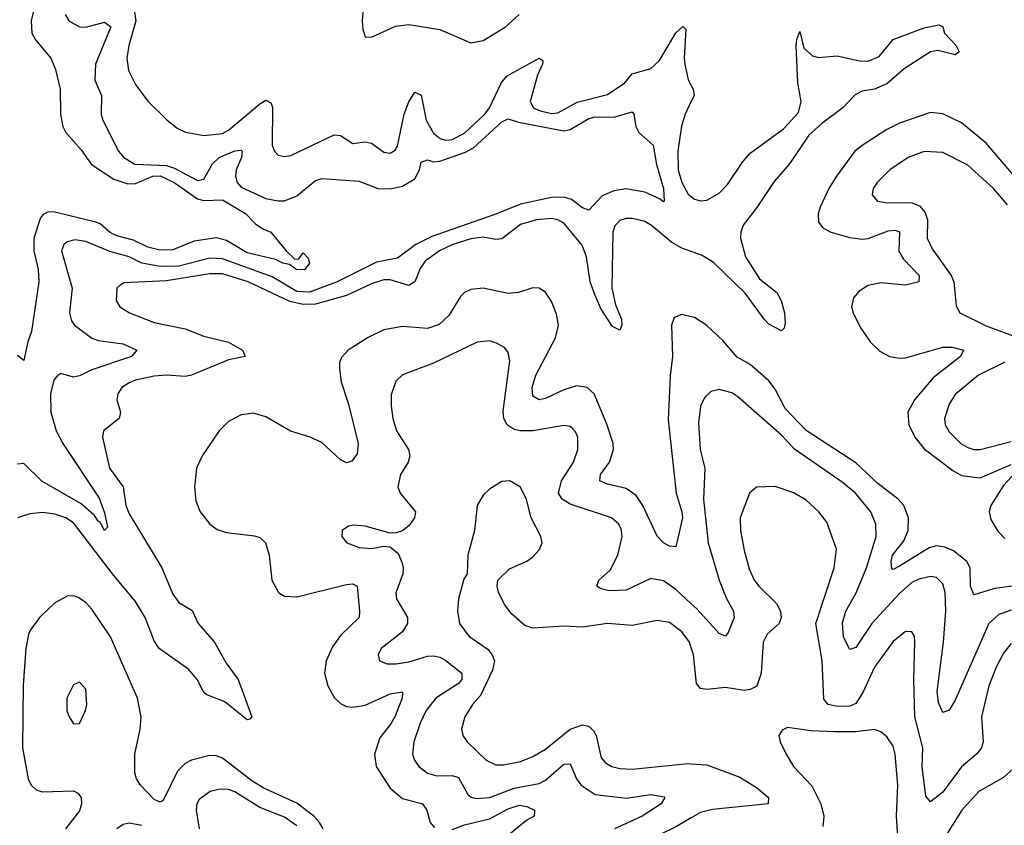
# Model space of a CAD drawing. Header units: inches. Extents: x 1843162 to 1959474, y 907081 to 1016326.
# Tile 583 of 656: x 1927837 to 1931008, y 974581 to 977174. Entities that reach past the tile are written whole.
import ezdxf

# ---------------------------------------------------------------- set-up
doc = ezdxf.new("R2010")
doc.units = ezdxf.units.IN
doc.header["$MEASUREMENT"] = 0
doc.layers.add('B9927', color=7, linetype='Continuous')
doc.layers.add('B9937', color=7, linetype='Continuous')

msp = doc.modelspace()

# ---------------------------------------------------------------- linework, layer by layer
at = {"layer": 'B9927', "color": 5}
for points, elevation in [([(1928196.2, 977270), (1928211, 977170), (1928188.7, 977090), (1928182.3, 977050), (1928187.4, 977010), (1928210, 976964.5), (1928250, 976911.1), (1928311.1, 976851.1), (1928344.7, 976824.7), (1928371.3, 976811.3), (1928430, 976800.5), (1928490, 976806.9), (1928510, 976817.8), (1928610, 976903.3), (1928630, 976914.2), (1928646.3, 976906.3), (1928651.8, 976891.8), (1928650.1, 976770.1), (1928658, 976750), (1928670, 976737.3), (1928690, 976732.8), (1928710, 976736.3), (1928850, 976803.1), (1928870, 976800.5), (1928910, 976775.3), (1928950, 976780.5), (1928970, 976775.9), (1929010, 976747.1), (1929030, 976743.5), (1929046, 976754), (1929053.4, 976766.5), (1929074.8, 976870), (1929090, 976909.3), (1929110, 976940.7), (1929130, 976930.3), (1929146.1, 976850), (1929170, 976808.4), (1929190.8, 976790.8), (1929210, 976786.2), (1929230, 976788.4), (1929270, 976808.9), (1929335, 976870), (1929350.2, 976890), (1929389, 976971), (1929406.9, 976993.1), (1929510, 977050.1), (1929522, 977042), (1929520.5, 977030), (1929505.2, 976994.8), (1929481.4, 976910), (1929491.4, 976890), (1929510, 976881), (1929550, 976871.5), (1929570, 976874.2), (1929632.1, 976907.9), (1929730, 976933.3), (1929785.6, 976970), (1929810, 976999.2), (1929870, 977016.3), (1929897.3, 977042.7), (1929950, 977131.7), (1929972.2, 977152.2), (1929982.3, 977142.3), (1929976.7, 977050), (1929979.2, 977030), (1929990, 976980.4), (1930000, 976961.4)], 480), ([(1927884.9, 977215.1), (1927874.2, 977170), (1927876.3, 977130), (1927888.6, 977108.6), (1927937.2, 977050), (1927952.9, 977012.9), (1927967.3, 976950), (1927968.6, 976868.6), (1927975.7, 976830), (1927985.5, 976810), (1928035, 976755), (1928067.9, 976707.9), (1928140.8, 976660.8), (1928185.4, 976645.4), (1928210, 976645.9), (1928265.9, 976670), (1928290, 976670.8), (1928335.1, 976650), (1928410, 976597.2), (1928430, 976591.4), (1928490, 976593.7), (1928564.5, 976550), (1928597, 976517), (1928620.5, 976500.5), (1928646, 976490), (1928694.9, 976430), (1928723.1, 976403.1), (1928735.8, 976404.2), (1928750, 976422.8), (1928766, 976406), (1928770.4, 976390), (1928754.9, 976370), (1928730, 976369), (1928705.7, 976385.7), (1928684.2, 976390), (1928661.3, 976401.3), (1928570, 976422.8), (1928503.1, 976463.1), (1928470, 976471.9), (1928398.9, 976461.1), (1928330, 976433), (1928288.4, 976431.6), (1928250, 976441.7), (1928204, 976464), (1928150, 976477.7), (1928130, 976488), (1928096.3, 976516.3), (1928082, 976522), (1927950, 976554.5), (1927930, 976554.8), (1927913.1, 976546.9), (1927903.8, 976536.2), (1927882.3, 976470), (1927883.1, 976430), (1927897.1, 976370), (1927898.5, 976330), (1927874.9, 976170), (1927863, 976137), (1927850, 976077), (1927830, 976093.3)], 440), ([(1928943.8, 977210), (1928940.4, 977170), (1928941.7, 977141.7), (1928950, 977118), (1928970, 977117.1), (1929047.7, 977152.3), (1929090, 977158), (1929190, 977141.9), (1929290, 977098.8), (1929330, 977106.1), (1929401, 977150), (1929445.4, 977190)], 520), ([(1927983.8, 977190), (1927995.8, 977170), (1928030, 977150.2), (1928050, 977149), (1928110, 977165.6), (1928130.8, 977150.8), (1928081.3, 977030), (1928079.3, 976979.3), (1928100.1, 976930), (1928099.1, 976870), (1928104.9, 976850), (1928155.9, 976750), (1928172.6, 976730), (1928208.1, 976708.1), (1928310, 976703.9), (1928335.4, 976695.4), (1928410, 976656.4), (1928430, 976660.8), (1928458.5, 976710), (1928479.9, 976730), (1928530, 976751.3), (1928550, 976754), (1928553.7, 976750), (1928552, 976730), (1928534.5, 976690), (1928532.5, 976670), (1928537.8, 976650), (1928550, 976634.6), (1928630, 976597.8), (1928669.9, 976590.1), (1928690, 976591), (1928730, 976606.3), (1928790, 976656.3), (1928810, 976662.5), (1928930, 976653.4), (1928990.1, 976630.1), (1929030, 976629.6), (1929070, 976637.4), (1929110, 976661.4), (1929124.3, 976690), (1929130, 976715.3), (1929150, 976722.4), (1929170, 976716.6), (1929190, 976718.3), (1929272.9, 976747.1), (1929298.6, 976761.4), (1929390, 976845.3), (1929410, 976854.3), (1929443.5, 976843.5), (1929590, 976816), (1929610, 976819.9), (1929670, 976856), (1929690, 976860.7), (1929750, 976859.5), (1929810, 976877), (1929815.3, 976870), (1929821.6, 976830), (1929831, 976811), (1929876.8, 976770), (1929887.8, 976707.8), (1929910.1, 976629.9), (1929912.6, 976590), (1929910, 976587.3), (1929897.4, 976597.4), (1929850, 976618.4), (1929790, 976629.1), (1929750, 976622.9), (1929713.4, 976606.6), (1929670, 976561.1), (1929650, 976568.2), (1929614.7, 976594.7), (1929590, 976602.1), (1929550, 976601.3), (1929450, 976580.3), (1929370, 976547.7), (1929164.2, 976475.8), (1929112.5, 976450), (1929053.7, 976406.3), (1928986.5, 976393.5), (1928859.5, 976330), (1928770, 976296.3), (1928730, 976299.3), (1928650, 976346), (1928490, 976403.7), (1928450, 976406.2), (1928350, 976380.4), (1928290, 976378.8), (1928230, 976389.7), (1928190, 976410.5), (1928127.5, 976427.5), (1928050, 976460.1), (1928014.4, 976465.6), (1927990, 976458.3), (1927979.7, 976450), (1927972.3, 976430), (1928005.9, 976310), (1927997.3, 976230), (1928003.9, 976203.9), (1928013.5, 976190), (1928070, 976148.1), (1928090, 976140.6), (1928170.5, 976130), (1928214.9, 976110), (1928197.4, 976090), (1928070, 976046.9), (1928030, 976027.2), (1928010, 976022.6), (1927970, 976034.5), (1927959.5, 976030), (1927946.6, 976013.4), (1927936.9, 975970), (1927937.1, 975910), (1927955, 975850), (1927976.2, 975810), (1928093.4, 975633.4), (1928110, 975586.4), (1928120, 975540), (1928110, 975529.8), (1928096.8, 975556.8), (1928090, 975559.8), (1928078.2, 975578.2), (1928035.6, 975615.6), (1927908.1, 975688.1), (1927850, 975745), (1927830, 975743.6)], 460), ([(1930000, 976911.8), (1929980.1, 976870), (1929968.6, 976831.4), (1929957, 976750), (1929957.4, 976690), (1929969.4, 976650), (1929990, 976612.6), (1930000, 976604.5)], 480), ([(1930000, 976427.3), (1929970, 976437.9), (1929936.9, 976456.9), (1929871.4, 976511.4), (1929850, 976524), (1929810, 976533.6), (1929790, 976533.5), (1929770, 976527.2), (1929753.4, 976510), (1929747.1, 976490), (1929743.7, 976310), (1929755.7, 976255.7), (1929774.7, 976210), (1929776, 976190), (1929770, 976174), (1929746.2, 976186.2), (1929710, 976241.5), (1929690, 976286), (1929674.3, 976330), (1929662.8, 976410), (1929648.2, 976448.2), (1929590, 976519.2), (1929570, 976529.9), (1929550, 976533.7), (1929502, 976530), (1929450, 976514.7), (1929390, 976468.7), (1929370, 976466.6), (1929330, 976473.4), (1929290, 976468.3), (1929232.5, 976450), (1929188.8, 976430), (1929143.1, 976396.9), (1929126.9, 976373.1), (1929110, 976329.9), (1929090, 976318.5), (1929030, 976335.9), (1929010, 976336.7), (1928970, 976323.8), (1928890, 976285.5), (1928790, 976258), (1928750, 976257), (1928706.6, 976266.6), (1928573.1, 976330), (1928490, 976355.6), (1928450, 976355.3), (1928310, 976333.5), (1928173.2, 976326.8), (1928160.4, 976319.6), (1928150.2, 976309.8), (1928147.8, 976270), (1928159.5, 976250), (1928190.7, 976230.7), (1928270, 976198.8), (1928370, 976178.4), (1928430, 976155.3), (1928510, 976136.2), (1928554.4, 976110), (1928563.8, 976090), (1928510, 976079.3), (1928390, 976029.1), (1928370, 976025.5), (1928310, 976029.5), (1928270, 976026.4), (1928210, 976013.8), (1928190, 976005.4), (1928166.5, 975990), (1928152.7, 975970), (1928150.2, 975950), (1928162, 975910), (1928157.3, 975890), (1928107.2, 975850), (1928104, 975830), (1928126, 975730), (1928170.7, 975670), (1928179.2, 975610), (1928190, 975583.2), (1928295.1, 975410), (1928330, 975324.3), (1928350, 975298.4), (1928392.4, 975272.4), (1928411.4, 975230), (1928465, 975170), (1928502.2, 975102.2), (1928540.3, 975050), (1928584.9, 974930), (1928578, 974922), (1928570, 974920.5), (1928497.9, 974977.9), (1928440.3, 975000.3), (1928430, 975008.5), (1928408.4, 975050), (1928381.9, 975081.9), (1928286.8, 975150), (1928270, 975174.2), (1928241, 975250), (1928210, 975301.4), (1928135.7, 975390), (1928010, 975554.4), (1927985.6, 975570), (1927950, 975582.4), (1927910, 975587.3), (1927870, 975583.4), (1927830.1, 975569.9)], 480), ([(1930000, 976217.2), (1929970, 976224.8), (1929944.6, 976215.4), (1929935.8, 976190), (1929939.4, 976090), (1929932.1, 976027.9), (1929925.4, 975885.4), (1929951.2, 975650), (1929969.7, 975590), (1929971.4, 975570), (1929950, 975476.9), (1929930, 975479.3), (1929910, 975489.8), (1929890, 975511.1), (1929843.8, 975610), (1929821.9, 975641.9), (1929790, 975664.9), (1929730, 975678.5), (1929705.3, 975690), (1929707.6, 975710), (1929736.2, 975750), (1929749.9, 975790), (1929748.6, 975810), (1929728, 975872), (1929687.3, 975970), (1929664.4, 975990), (1929630, 975994.9), (1929590, 975982.3), (1929530, 975954.2), (1929510, 975950.5), (1929490, 975962.3), (1929487.5, 975990), (1929499.3, 976030), (1929562.3, 976150), (1929572.2, 976190), (1929566.3, 976226.3), (1929550, 976266.9), (1929530, 976296.4), (1929510, 976309.8), (1929490, 976310.7), (1929443.9, 976296.1), (1929410, 976291.9), (1929330, 976309.3), (1929290, 976305), (1929270, 976295.7), (1929256.9, 976283.1), (1929218.9, 976221.1), (1929187.7, 976192.3), (1929150, 976179.9), (1929070, 976186.1), (1929010, 976175.8), (1928957.3, 976150), (1928895.3, 976110), (1928874, 976086), (1928867.3, 976070), (1928866.7, 976050), (1928872.1, 976007.9), (1928895.9, 975935.9), (1928927.5, 975810), (1928923.8, 975776.2), (1928907.3, 975752.7), (1928890, 975747.7), (1928870, 975757.2), (1928810, 975812.5), (1928772.6, 975830), (1928709.2, 975849.2), (1928630, 975895.8), (1928590, 975907.5), (1928550, 975901.5), (1928510, 975880.7), (1928479.3, 975850), (1928424.6, 975770), (1928406.7, 975730), (1928399.8, 975670), (1928404.7, 975624.7), (1928418.9, 975590), (1928449.2, 975550), (1928472.6, 975532.6), (1928503.3, 975523.3), (1928593, 975513), (1928610, 975507), (1928629.3, 975490), (1928641.1, 975450), (1928649.5, 975369.5), (1928670.1, 975330.1), (1928690, 975318.8), (1928730, 975316.1), (1928890, 975356.3), (1928910, 975357.5), (1928924, 975350), (1928932, 975270), (1928930.2, 975250), (1928870, 975191.3), (1928844.4, 975155.6), (1928824.6, 975110), (1928818.8, 975070), (1928829.5, 975030), (1928850, 974992.2), (1928870, 974972.4), (1928890, 974963.3), (1928910, 974960.8), (1928950, 974967.2), (1929030, 975003.6), (1929070.2, 975010), (1929069.2, 974990), (1929045, 974930), (1929032.7, 974907.3), (1928997.3, 974862.7), (1928979.6, 974810), (1928985.1, 974770), (1929030, 974700.1), (1929070, 974667.1), (1929134.3, 974650), (1929148.7, 974630), (1929158.9, 974590), (1929173.4, 974573.4)], 520), ([(1930000, 975293.6), (1929950, 975339.6), (1929910, 975367.7), (1929870, 975375.2), (1929790, 975337.9), (1929735.8, 975335.8), (1929710, 975342), (1929695.6, 975350), (1929702.6, 975370), (1929738.3, 975401.7), (1929763.6, 975450), (1929777, 975510), (1929773.9, 975533.9), (1929766.4, 975550), (1929743, 975570), (1929610, 975614.7), (1929584.2, 975630), (1929572.2, 975650), (1929582.3, 975690), (1929620.2, 975750), (1929635, 975790), (1929634.6, 975830), (1929627.5, 975847.5), (1929617.6, 975857.6), (1929610, 975863.9), (1929590, 975867.1), (1929490, 975850.4), (1929450.4, 975850.4), (1929430, 975854.7), (1929406.6, 975870), (1929396.5, 975890), (1929394.2, 975914.2), (1929415.3, 976075.3), (1929410, 976102.7), (1929398.2, 976118.2), (1929373, 976133), (1929350, 976139.7), (1929310, 976136), (1929170, 976067.8), (1929070, 976031.1), (1929048.9, 976010), (1929033.8, 975966.2), (1929033.4, 975930), (1929039.3, 975890), (1929050.2, 975850), (1929089.2, 975790), (1929093.8, 975770), (1929088.2, 975750), (1929063.8, 975710), (1929054.4, 975670), (1929062.4, 975650), (1929111.5, 975590), (1929108.9, 975570), (1929090, 975544.4), (1929070, 975528.4), (1929050, 975522), (1929030, 975521.3), (1928950, 975543.5), (1928912.7, 975547.3), (1928895.9, 975544.1), (1928876, 975530), (1928874.8, 975510), (1928891, 975490), (1928930, 975475.3), (1928970, 975471.8), (1929010, 975479.6), (1929030, 975477), (1929055.6, 975455.6), (1929068.1, 975428.1), (1929072.5, 975410), (1929070.7, 975390), (1929048.9, 975328.9), (1929050.9, 975310), (1929086, 975250), (1929086, 975230), (1929070, 975203.4), (1929001.5, 975150), (1928991.8, 975130), (1928995.5, 975110), (1929020.8, 975100.8), (1929050, 975100.5), (1929090, 975106.9), (1929150, 975125.5), (1929170, 975126.5), (1929190, 975122.5), (1929210, 975111.2), (1929261, 975070), (1929261.1, 975050), (1929250, 975037.7), (1929177.2, 974990), (1929146.5, 974950), (1929126.4, 974910), (1929106, 974850), (1929102.3, 974810), (1929108.6, 974790), (1929122.3, 974770), (1929150, 974748.9), (1929180.3, 974740.3), (1929230, 974741.6), (1929250, 974734.6), (1929280, 974680), (1929291.2, 974671.2), (1929307.6, 974667.6), (1929350, 974670.5), (1929430, 974700.1), (1929510, 974715.5), (1929530, 974726.2), (1929590, 974778.1), (1929610, 974779.1), (1929630.6, 974730), (1929645.1, 974710), (1929690, 974680.3), (1929790, 974668.6), (1929870, 974680.1), (1929912.8, 974672.8), (1929914.9, 974670), (1929903.2, 974650), (1929841.7, 974610), (1929752.4, 974570)], 540), ([(1930000, 975152.3), (1929994, 975170), (1929970, 975203.2), (1929930, 975233.6), (1929890, 975239.5), (1929810, 975223.9), (1929730, 975229.9), (1929650, 975218.7), (1929590, 975222), (1929490, 975215.1), (1929464, 975224), (1929421.3, 975261.3), (1929399.7, 975290), (1929379.6, 975330), (1929375.1, 975350), (1929377.2, 975370), (1929414.2, 975405.8), (1929470, 975430.6), (1929490, 975444.9), (1929511.3, 975468.7), (1929519.5, 975490), (1929515.6, 975510), (1929484, 975570), (1929469.7, 975629.7), (1929450, 975669.2), (1929415.3, 975690), (1929390, 975687), (1929350, 975662.9), (1929330, 975642.9), (1929310.3, 975610), (1929301.7, 975530), (1929280.7, 975450), (1929278, 975390), (1929267.5, 975372.5), (1929250.5, 975309.5), (1929247, 975270), (1929253.7, 975230), (1929283.6, 975190), (1929346.2, 975146.2), (1929358.7, 975130), (1929365.8, 975110), (1929359.7, 975080.3), (1929321.2, 974998.8), (1929295.4, 974970), (1929270.2, 974930), (1929260.2, 974890), (1929264.5, 974870), (1929278.5, 974850), (1929339.6, 974790), (1929370, 974776), (1929395.2, 974775.2), (1929450, 974786.3), (1929490, 974802.5), (1929530, 974826.4), (1929609.7, 974890.3), (1929650, 974904.6), (1929670, 974899.8), (1929685.1, 974885.1), (1929693.5, 974870), (1929710, 974798.3), (1929722.5, 974782.5), (1929744.2, 974770), (1929770, 974763.6), (1929810, 974761.8), (1929990, 974779.4), (1930000, 974778.8)], 560), ([(1928814.9, 974570), (1928802.8, 974590), (1928784.4, 974610), (1928730, 974651.8), (1928621.3, 974701.3), (1928584.4, 974724.4), (1928490, 974796.6), (1928470, 974804.9), (1928450, 974805.3), (1928390.3, 974790), (1928370, 974779.3), (1928345.1, 974754.9), (1928298.9, 974661.1), (1928290, 974655.3), (1928270, 974663.8), (1928225.9, 974710), (1928213.7, 974730), (1928208.4, 974750), (1928208, 974810), (1928225, 974890), (1928228.5, 974928.5), (1928216.1, 974990), (1928130, 975187.3), (1928070, 975276.8), (1928050, 975298.4), (1928025.8, 975314.2), (1928010, 975319.2), (1927990, 975318.4), (1927950, 975297.3), (1927900.5, 975250), (1927871.5, 975210), (1927865.5, 975194.5), (1927856.6, 975150), (1927848, 975032), (1927846.1, 974830), (1927864.2, 974730), (1927874.4, 974710), (1927890, 974695.2), (1927910, 974688.8), (1928010, 974691.4), (1928024.2, 974684.2), (1928034.8, 974670), (1928036.2, 974650), (1928030, 974627.4), (1927984.5, 974570)], 520), ([(1928730, 974579), (1928690, 974607.1), (1928610, 974638.4), (1928530, 974688.3), (1928510, 974695.7), (1928482.5, 974697.5), (1928450.4, 974690), (1928415.6, 974664.4), (1928407.6, 974650), (1928405.1, 974630), (1928415.5, 974570)], 540), ([(1929230, 974566.9), (1929270, 974582.7), (1929350, 974602.2), (1929410, 974633.6), (1929445.6, 974645.6), (1929470, 974641.9), (1929494.9, 974630), (1929494, 974610), (1929470, 974597), (1929412, 974550)], 520), ([(1928230, 974579.9), (1928190, 974588.2), (1928170, 974583.1), (1928150.1, 974569.9)], 540), ([(1930000, 974604.6), (1929950, 974575.5), (1929851.8, 974528.2), (1929790, 974501.3), (1929690.6, 974469.4), (1929662.4, 974450), (1929650.2, 974430), (1929650.2, 974350), (1929670, 974323.6), (1929710, 974288.6), (1929790, 974240.5), (1929850, 974218.8), (1929870, 974216.8), (1929910, 974228.9), (1929970, 974282.1), (1930000, 974279.8)], 560)]:
    msp.add_lwpolyline(points, dxfattribs=dict(at, elevation=elevation))
at = {"layer": 'B9927', "color": 5, "elevation": 540}
msp.add_lwpolyline([(1928030, 975041.2), (1928010, 975033.2), (1927988.9, 974990), (1927988.9, 974950), (1927996.3, 974930), (1928010, 974907.7), (1928030, 974908), (1928049.6, 974950), (1928053.7, 974970), (1928050, 975019)], close=True, dxfattribs=at)
at = {"layer": 'B9937', "color": 5}
for points, elevation in [([(1930000, 976604.5), (1930010, 976596.5), (1930030, 976590.5), (1930050, 976592.7), (1930090, 976614.8), (1930116.9, 976643.1), (1930165, 976715), (1930190, 976743.7), (1930297.3, 976822.7), (1930344.9, 976875.1), (1930353.7, 976910), (1930343.1, 976970), (1930337.2, 977090), (1930339.5, 977110), (1930350, 977136), (1930362.4, 977082.4), (1930390, 977056.8), (1930410, 977051.9), (1930470, 977057.3), (1930541.6, 977041.6), (1930570, 977039.8), (1930605.1, 977054.9), (1930650, 977110.1), (1930750, 977147.8), (1930797.1, 977157.1), (1930810, 977150.8), (1930814.9, 977130), (1930851.5, 977091.5), (1930863, 977070), (1930850, 977060.5), (1930794, 977074), (1930770, 977069.8), (1930685.1, 977014.9), (1930630, 976966.8), (1930590, 976950.4), (1930550, 976943.2), (1930528.1, 976931.9), (1930488.2, 976890), (1930420, 976839.9), (1930378, 976802), (1930316.1, 976710), (1930266.8, 976653.2), (1930211.2, 976568.8), (1930167.2, 976512.8), (1930159.2, 976490), (1930158.3, 976470), (1930174.9, 976410), (1930219.8, 976339.8), (1930275.1, 976295.1), (1930289.1, 976270), (1930300.3, 976230), (1930302.8, 976197.2), (1930299.2, 976180.8), (1930290, 976172.3), (1930250, 976194.2), (1930234.2, 976210), (1930173.3, 976293.3), (1930070, 976392.8), (1930035, 976414.9), (1930000, 976427.3)], 480), ([(1930000, 976961.4), (1930006, 976950), (1930008.7, 976930), (1930000, 976911.8)], 480), ([(1931063.2, 976643.2), (1930950, 976776.7), (1930870, 976842.1), (1930810, 976870.4), (1930770, 976874.8), (1930670, 976840.4), (1930630, 976820.2), (1930550, 976768.8), (1930527.1, 976750), (1930467.3, 976670), (1930442.5, 976630), (1930415.3, 976570), (1930408.6, 976548.6), (1930410, 976521.6), (1930423.6, 976503.6), (1930449.7, 976489.7), (1930510, 976473), (1930550, 976467.4), (1930570, 976469.7), (1930634.3, 976494.3), (1930656.6, 976496.6), (1930670.5, 976490.5), (1930668.4, 976428.4), (1930683.4, 976403.4), (1930734.1, 976350), (1930733, 976330), (1930690, 976319.3), (1930610, 976326.2), (1930570, 976318.2), (1930540.2, 976299.8), (1930521.8, 976278.2), (1930515.9, 976250), (1930520.9, 976230), (1930543.9, 976183.9), (1930576.4, 976136.4), (1930607, 976107), (1930638.4, 976090), (1930670, 976083.8), (1930690, 976085.5), (1930810, 976120.1), (1930840.1, 976120.1), (1930877, 976110), (1930867.1, 976090), (1930779.4, 976020.6), (1930718.3, 975950), (1930697.8, 975910), (1930700.4, 975870), (1930719.6, 975830), (1930750, 975792.5), (1930842.3, 975722.3), (1930870, 975706.4), (1930930, 975699.5), (1931030, 975742.1)], 520), ([(1931018, 976578), (1930973.3, 976630), (1930890, 976705.3), (1930810, 976745.8), (1930750, 976749.8), (1930698.9, 976730), (1930638.9, 976690), (1930598.5, 976650), (1930586, 976630), (1930582.3, 976610), (1930599.1, 976590), (1930625, 976585), (1930710, 976584.6), (1930734.5, 976574.5), (1930753.6, 976553.6), (1930760.7, 976530), (1930759.3, 976470), (1930775.7, 976435.7), (1930836.8, 976350), (1930845, 976330), (1930852.7, 976252.7), (1930864.6, 976230), (1930950, 976188.7), (1931053.4, 976150)], 540), ([(1931090, 975358.4), (1930977.1, 975342.9), (1930910, 975323.1), (1930899.4, 975350), (1930898.5, 975410), (1930887.3, 975430), (1930844.2, 975464.2), (1930816.2, 975476.2), (1930790, 975480.5), (1930766, 975474), (1930670, 975414.5), (1930650, 975404.1), (1930646.3, 975406.3), (1930643.7, 975430), (1930648.3, 975450), (1930684, 975496), (1930698.3, 975530), (1930699.4, 975570), (1930684, 975610), (1930666.2, 975630), (1930600.4, 975680.4), (1930530, 975747), (1930370, 975851.7), (1930301.9, 975921.9), (1930270, 975984.2), (1930250, 976011.1), (1930190, 976063.4), (1930147.8, 976087.8), (1930101.6, 976141.6), (1930050, 976189.8), (1930010, 976214.7), (1930000, 976217.2)], 520), ([(1931010, 976071.3), (1930924.8, 976030), (1930850, 975967.7), (1930830, 975935.8), (1930815.7, 975890), (1930817.7, 975870), (1930830, 975847.6), (1930868.5, 975810), (1930890, 975796.6), (1930910, 975790.1), (1930930, 975790.1), (1931030, 975816.4)], 540), ([(1931030, 975273.3), (1930990, 975259), (1930958.3, 975230), (1930850, 974983.9), (1930830, 974951.3), (1930810, 974943.6), (1930795.6, 974975.6), (1930792, 975012), (1930812.1, 975170), (1930819.9, 975270), (1930817.7, 975330), (1930810, 975357.6), (1930790, 975378.1), (1930770, 975381.1), (1930733.1, 975373.1), (1930710, 975362), (1930670, 975327.3), (1930581.2, 975230), (1930530, 975153.5), (1930510, 975146.4), (1930490, 975186), (1930487, 975233), (1930497.1, 975270), (1930531.3, 975328.7), (1930564.4, 975410), (1930595, 975510), (1930594, 975550), (1930578, 975590), (1930529.1, 975650), (1930485.3, 975685.3), (1930331.9, 975791.9), (1930290, 975836), (1930150, 975959.8), (1930130, 975972.5), (1930090, 975983.9), (1930062.7, 975977.3), (1930043, 975957), (1930029.4, 975930), (1930023.6, 975876.4), (1930028.5, 975790), (1930043.3, 975730), (1930039.1, 975630), (1930054.5, 975490), (1930089.6, 975370), (1930112.8, 975312.8), (1930136.3, 975270), (1930138.3, 975250), (1930118.4, 975201.6), (1930110, 975189.7), (1930090, 975198.2), (1930017.5, 975277.5), (1930000, 975293.6)], 540), ([(1931043.8, 975716.2), (1931005.5, 975674.5), (1930965, 975610), (1930959.6, 975590), (1930964.6, 975564.6), (1930987.4, 975527.4), (1931010, 975503.7)], 520), ([(1931030, 975166.1), (1931005.4, 975134.6), (1930981.3, 975090), (1930957.8, 975030), (1930934.9, 974930), (1930939.6, 974850), (1930935, 974830), (1930918.2, 974810), (1930870, 974768.7), (1930810, 974688), (1930770, 974656.4), (1930754.9, 974674.9), (1930743.5, 974770), (1930745.5, 974830), (1930720.1, 974930), (1930716.9, 975050), (1930720.3, 975170), (1930718.5, 975190), (1930710, 975203.6), (1930690, 975204.4), (1930650, 975171.9), (1930590, 975089.8), (1930552.1, 975007.9), (1930530, 974972.8), (1930510, 974964.8), (1930470, 974962.9), (1930441.1, 974970), (1930426.7, 974986.7), (1930421.8, 975110), (1930401.3, 975230), (1930459.9, 975410), (1930467.6, 975470), (1930436.2, 975556.2), (1930411.2, 975590), (1930370, 975627.1), (1930330, 975651), (1930270, 975671.2), (1930210, 975669.6), (1930187.4, 975650), (1930157.7, 975570), (1930158.3, 975530), (1930170, 975465.5), (1930186.3, 975406.3), (1930202.3, 975370), (1930217.1, 975350), (1930274.3, 975294.3), (1930287.6, 975270), (1930289.5, 975250), (1930282.7, 975230), (1930244, 975196), (1930230.9, 975170), (1930224.5, 975070), (1930210.9, 975029.1), (1930190, 975017.5), (1930170, 975014.6), (1930110, 975024.4), (1930050, 975018.3), (1930030, 975020.7), (1930016.8, 975036.8), (1930007.5, 975130), (1930000, 975152.3)], 560), ([(1930665.2, 974545.2), (1930660.9, 974610), (1930665.6, 974710), (1930656.7, 974810), (1930650, 974835.4), (1930630, 974865.1), (1930610, 974882), (1930590, 974888.9), (1930530, 974881.2), (1930462, 974882), (1930384.4, 974884.4), (1930310, 974895.6), (1930292.8, 974887.2), (1930282, 974870), (1930286, 974850), (1930306, 974810), (1930329.1, 974770), (1930388.1, 974708.1), (1930417.6, 974650), (1930426.3, 974610), (1930423.2, 974576.8)], 580), ([(1930000, 974778.8), (1930050, 974775.8), (1930156.2, 974736.2), (1930210, 974703), (1930248.9, 974670), (1930247.3, 974650), (1930068.5, 974631.5), (1930030, 974622.1), (1930000, 974604.6)], 560), ([(1931037, 974763), (1931005.3, 974734.7), (1930925.4, 974690), (1930870.9, 974630), (1930808.7, 974531.3)], 580)]:
    msp.add_lwpolyline(points, dxfattribs=dict(at, elevation=elevation))

doc.saveas('drawing.dxf')
